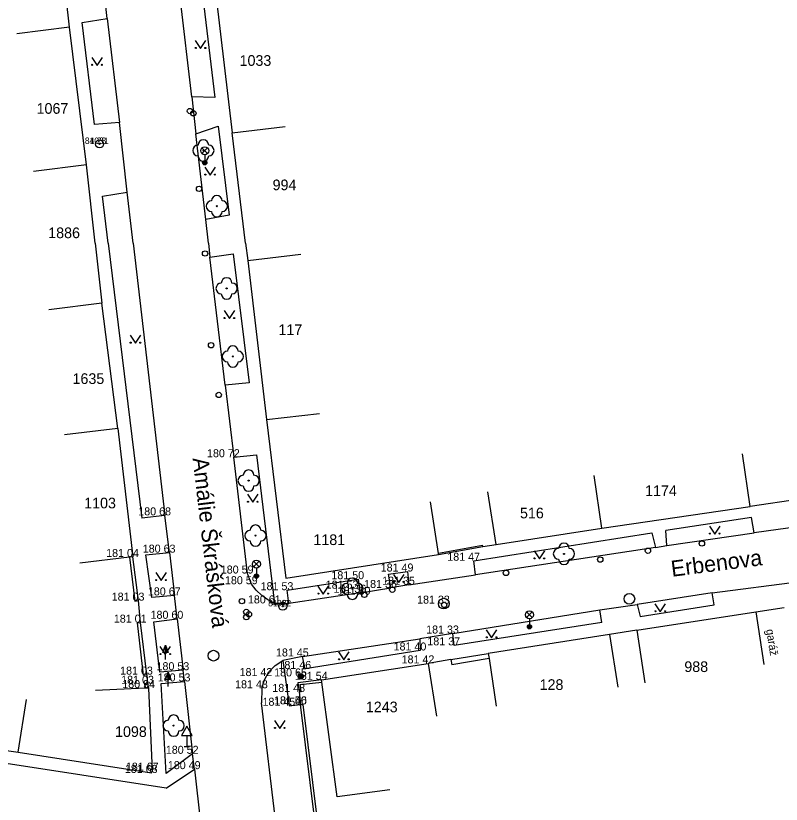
# Model space of a CAD drawing. Extents: x -539515 to -538098, y -1182060 to -1180157.
# Drawn here: x -539222.5 to -539150.8, y -1180552.6 to -1180478.7 of the extents above; entities that cross this region are included whole.
import ezdxf

# ---------------------------------------------------------------- set-up
doc = ezdxf.new("R2010")
doc.units = 0
for name, color, linetype in [('Vrstva 10', 7, 'Continuous'), ('Vrstva 11', 7, 'Continuous'), ('Vrstva 21', 7, 'Continuous'), ('Vrstva 22', 7, 'Continuous'), ('Vrstva 23', 7, 'Continuous'), ('Vrstva 25', 7, 'Continuous'), ('Vrstva 27', 7, 'Continuous'), ('Vrstva 28', 7, 'Continuous'), ('Vrstva 33', 7, 'Continuous'), ('Vrstva 34', 7, 'Continuous'), ('Vrstva 36', 7, 'Continuous'), ('Vrstva 4', 7, 'Continuous'), ('Vrstva 41', 7, 'Continuous'), ('Vrstva 47', 7, 'Continuous'), ('Vrstva 49', 7, 'Continuous'), ('Vrstva 5', 7, 'Continuous'), ('Vrstva 7', 7, 'Continuous'), ('Vrstva 8', 7, 'Continuous')]:
    doc.layers.add(name, color=color, linetype=linetype)

msp = doc.modelspace()

# ---------------------------------------------------------------- linework, layer by layer
at = {"layer": 'Vrstva 10'}
for p, q in [((-539213.94, -1180478.961), (-539214.22, -1180476.477)), ((-539206.01, -1180486.281), (-539207.19, -1180476.289)), ((-539213.94, -1180478.961), (-539212.78, -1180488.68)), ((-539206.01, -1180486.281), (-539205.63, -1180489.758)), ((-539212.06, -1180495.227), (-539212.78, -1180488.68)), ((-539204.71, -1180497.773), (-539205.63, -1180489.758)), ((-539211.503, -1180500), (-539212.06, -1180495.227)), ((-539204.466, -1180500), (-539204.71, -1180497.773)), ((-539211.503, -1180500), (-539208.53, -1180525.508)), ((-539204.466, -1180500), (-539204.32, -1180501.32)), ((-539202.89, -1180513.313), (-539204.32, -1180501.32)), ((-539202.89, -1180513.313), (-539202.09, -1180520.063)), ((-539200.8, -1180530.961), (-539202.09, -1180520.063)), ((-539208.11, -1180529), (-539208.53, -1180525.508)), ((-539161.5, -1180528.34), (-539153.34, -1180527.133)), ((-539148.98, -1180526.531), (-539153.34, -1180527.133)), ((-539162.59, -1180528.523), (-539179.44, -1180531.07)), ((-539162.59, -1180528.523), (-539161.5, -1180528.34)), ((-539208.11, -1180529), (-539207.63, -1180533.008)), ((-539200.41, -1180531.961), (-539200.8, -1180530.961)), ((-539185.68, -1180532.008), (-539179.44, -1180531.07)), ((-539157.271, -1180532.758), (-539147.96, -1180531.56)), ((-539199.973, -1180532.52), (-539200.41, -1180531.961)), ((-539190.24, -1180532.758), (-539187.37, -1180532.313)), ((-539185.68, -1180532.008), (-539187.37, -1180532.313)), ((-539207.38, -1180535.203), (-539207.63, -1180533.008)), ((-539199.462, -1180533.012), (-539199.973, -1180532.52)), ((-539198.887, -1180533.427), (-539199.462, -1180533.012)), ((-539190.24, -1180532.758), (-539196.94, -1180533.781)), ((-539157.271, -1180532.758), (-539164.3, -1180533.859)), ((-539198.26, -1180533.758), (-539198.887, -1180533.427)), ((-539198.26, -1180533.758), (-539196.94, -1180533.781)), ((-539181.56, -1180536.578), (-539167.79, -1180534.37)), ((-539167.79, -1180534.37), (-539164.3, -1180533.859)), ((-539207.38, -1180535.203), (-539206.82, -1180540.023)), ((-539181.56, -1180536.578), (-539184.65, -1180537.08)), ((-539195.63, -1180538.73), (-539184.65, -1180537.08)), ((-539195.63, -1180538.73), (-539197.5, -1180539.117)), ((-539198.785, -1180540.184), (-539198.204, -1180539.576)), ((-539198.204, -1180539.576), (-539197.5, -1180539.117)), ((-539206.71, -1180541.07), (-539206.82, -1180540.023)), ((-539199.211, -1180540.908), (-539198.785, -1180540.184)), ((-539206.71, -1180541.07), (-539205.95, -1180547.852)), ((-539199.46, -1180541.711), (-539199.211, -1180540.908)), ((-539199.46, -1180541.711), (-539199.49, -1180543.063)), ((-539196.14, -1180570.844), (-539199.49, -1180543.063)), ((-539205.76, -1180549.289), (-539205.95, -1180547.852)), ((-539205.76, -1180549.289), (-539204.26, -1180563.039))]:
    msp.add_line(p, q, dxfattribs=at)
at = {"layer": 'Vrstva 11'}
for p, q in [((-539205.09, -1180475.977), (-539203.86, -1180486.359)), ((-539216.28, -1180479.328), (-539213.94, -1180478.961)), ((-539215.14, -1180488.891), (-539216.28, -1180479.328)), ((-539203.86, -1180486.359), (-539206.01, -1180486.281)), ((-539212.78, -1180488.68), (-539215.14, -1180488.891)), ((-539205.63, -1180489.758), (-539203.54, -1180489.031)), ((-539203.54, -1180489.031), (-539202.5, -1180497.367)), ((-539214.39, -1180495.602), (-539212.06, -1180495.227)), ((-539213.851, -1180500), (-539214.39, -1180495.602)), ((-539202.5, -1180497.367), (-539204.71, -1180497.773)), ((-539213.851, -1180500), (-539210.69, -1180525.773)), ((-539204.32, -1180501.32), (-539202.13, -1180500.992)), ((-539202.13, -1180500.992), (-539200.64, -1180513.078)), ((-539200.64, -1180513.078), (-539202.89, -1180513.313)), ((-539202.09, -1180520.063), (-539199.96, -1180519.844)), ((-539199.96, -1180519.844), (-539198.26, -1180533.758)), ((-539208.53, -1180525.508), (-539210.69, -1180525.773)), ((-539153.58, -1180525.711), (-539161.62, -1180526.922)), ((-539153.34, -1180527.133), (-539153.58, -1180525.711)), ((-539179.58, -1180529.76), (-539162.92, -1180527.156)), ((-539162.92, -1180527.156), (-539162.59, -1180528.523)), ((-539161.5, -1180528.34), (-539161.62, -1180526.922)), ((-539210.33, -1180529.203), (-539208.11, -1180529)), ((-539209.76, -1180533.203), (-539210.33, -1180529.203)), ((-539179.44, -1180531.07), (-539179.58, -1180529.76)), ((-539187.6, -1180531.031), (-539185.82, -1180530.773)), ((-539185.82, -1180530.773), (-539185.68, -1180532.008)), ((-539197.07, -1180532.523), (-539190.44, -1180531.492)), ((-539190.44, -1180531.492), (-539190.24, -1180532.758)), ((-539187.37, -1180532.313), (-539187.6, -1180531.031)), ((-539207.63, -1180533.008), (-539209.76, -1180533.203)), ((-539196.94, -1180533.781), (-539197.07, -1180532.523)), ((-539157.07, -1180533.898), (-539157.271, -1180532.758)), ((-539167.61, -1180535.547), (-539167.79, -1180534.37)), ((-539164.3, -1180533.859), (-539164.02, -1180534.977)), ((-539164.02, -1180534.977), (-539157.07, -1180533.898)), ((-539209.57, -1180535.5), (-539207.38, -1180535.203)), ((-539209, -1180540.211), (-539209.57, -1180535.5)), ((-539167.61, -1180535.547), (-539181.45, -1180537.688)), ((-539181.45, -1180537.688), (-539181.56, -1180536.578)), ((-539184.65, -1180537.08), (-539184.61, -1180538.172)), ((-539184.61, -1180538.172), (-539195.4, -1180539.9)), ((-539195.4, -1180539.9), (-539195.63, -1180538.73)), ((-539197.5, -1180539.117), (-539196.89, -1180543.352)), ((-539206.82, -1180540.023), (-539209, -1180540.211)), ((-539208.87, -1180541.258), (-539206.71, -1180541.07)), ((-539208.41, -1180549.703), (-539208.87, -1180541.258)), ((-539196.89, -1180543.352), (-539195.82, -1180543.219)), ((-539208.43, -1180551.078), (-539232.677, -1180547.326)), ((-539205.95, -1180547.852), (-539208.41, -1180549.703)), ((-539208.43, -1180551.078), (-539205.76, -1180549.289))]:
    msp.add_line(p, q, dxfattribs=at)
at = {"layer": 'Vrstva 21'}
for centre, radius in [((-539214.66, -1180490.7), 0.375), ((-539214.66, -1180490.7), 0.05), ((-539197.49, -1180534.03), 0.375), ((-539197.49, -1180534.03), 0.05)]:
    msp.add_circle(centre, radius, dxfattribs=at)
at = {"layer": 'Vrstva 22'}
for centre in [(-539204.93, -1180491.32), (-539203.67, -1180496.531), (-539202.75, -1180504.242), (-539202.17, -1180510.617), (-539200.69, -1180522.25), (-539200.05, -1180527.406), (-539171.15, -1180529.117), (-539190.97, -1180532.383), (-539207.72, -1180545.211)]:
    msp.add_circle(centre, 0.05, dxfattribs=at)
for centre, start, end in [((-539205.43, -1180491.32), 90, 270), ((-539204.93, -1180490.82), 0, 180), ((-539204.43, -1180491.32), 270, 90), ((-539204.93, -1180491.82), 180, 0), ((-539204.17, -1180496.531), 90, 270), ((-539203.67, -1180496.031), 0, 180), ((-539203.17, -1180496.531), 270, 90), ((-539203.67, -1180497.031), 180, 0), ((-539202.75, -1180503.742), 0, 180), ((-539203.25, -1180504.242), 90, 270), ((-539202.25, -1180504.242), 270, 90), ((-539202.75, -1180504.742), 180, 0), ((-539202.67, -1180510.617), 90, 270), ((-539202.17, -1180510.117), 0, 180), ((-539201.67, -1180510.617), 270, 90), ((-539202.17, -1180511.117), 180, 0), ((-539200.69, -1180521.75), 0, 180), ((-539201.19, -1180522.25), 90, 270), ((-539200.19, -1180522.25), 270, 90), ((-539200.69, -1180522.75), 180, 0), ((-539200.05, -1180526.906), 0, 180), ((-539200.55, -1180527.406), 90, 270), ((-539199.55, -1180527.406), 270, 90), ((-539200.05, -1180527.906), 180, 0), ((-539171.65, -1180529.117), 90, 270), ((-539171.15, -1180528.617), 0, 180), ((-539170.65, -1180529.117), 270, 90), ((-539171.15, -1180529.617), 180, 0), ((-539190.97, -1180531.883), 0, 180), ((-539191.47, -1180532.383), 90, 270), ((-539190.47, -1180532.383), 270, 90), ((-539190.97, -1180532.883), 180, 0), ((-539208.22, -1180545.211), 90, 270), ((-539207.72, -1180544.711), 0, 180), ((-539207.22, -1180545.211), 270, 90), ((-539207.72, -1180545.711), 180, 0)]:
    msp.add_arc(centre, 0.5, start, end, dxfattribs=at)
at = {"layer": 'Vrstva 25'}
for p, q in [((-539208.732, -1180538.358), (-539208.48, -1180537.684)), ((-539208.48, -1180538.358), (-539208.732, -1180538.358)), ((-539208.48, -1180539.01), (-539208.48, -1180538.36)), ((-539208.492, -1180540.888), (-539208.24, -1180540.214)), ((-539208.24, -1180540.888), (-539208.492, -1180540.888)), ((-539208.24, -1180541.54), (-539208.24, -1180540.89))]:
    msp.add_line(p, q, dxfattribs=at)
for points in [[(-539208.23, -1180538.36), (-539208.48, -1180538.36), (-539208.48, -1180537.684), (-539208.48, -1180537.684)], [(-539208.287, -1180538.32), (-539208.44, -1180538.32), (-539208.44, -1180537.907)], [(-539208.345, -1180538.28), (-539208.4, -1180538.28), (-539208.4, -1180538.131)], [(-539207.99, -1180540.89), (-539208.24, -1180540.89), (-539208.24, -1180540.214), (-539208.24, -1180540.214)], [(-539208.047, -1180540.85), (-539208.2, -1180540.85), (-539208.2, -1180540.437)], [(-539208.105, -1180540.81), (-539208.16, -1180540.81), (-539208.16, -1180540.661)]]:
    msp.add_lwpolyline(points, close=True, dxfattribs=at)
for radius in [0.25, 0.2, 0.15, 0.1, 0.05]:
    msp.add_circle((-539195.8, -1180540.602), radius, dxfattribs=at)
at = {"layer": 'Vrstva 27'}
for centre in [(-539165.02, -1180533.328), (-539182.41, -1180533.781), (-539203.98, -1180538.656)]:
    msp.add_circle(centre, 0.5, dxfattribs=at)
at = {"layer": 'Vrstva 28'}
for centre in [(-539206.19, -1180487.617), (-539205.87, -1180487.828), (-539205.34, -1180494.906), (-539204.77, -1180500.969), (-539204.21, -1180509.563), (-539203.49, -1180514.219), (-539158.23, -1180528.148), (-539163.28, -1180528.82), (-539167.75, -1180529.648), (-539176.58, -1180530.898), (-539187.23, -1180532.477), (-539189.85, -1180532.953), (-539201.32, -1180533.55), (-539182.37, -1180533.898), (-539200.91, -1180534.56), (-539200.66, -1180534.78), (-539200.91, -1180535.05)]:
    msp.add_circle(centre, 0.25, dxfattribs=at)
at = {"layer": 'Vrstva 33'}
for p, q in [((-539205.065, -1180491.601), (-539204.535, -1180491.071)), ((-539205.065, -1180491.071), (-539204.535, -1180491.601)), ((-539204.8, -1180491.711), (-539204.8, -1180492.461)), ((-539200.225, -1180530.343), (-539199.695, -1180529.813)), ((-539200.225, -1180529.813), (-539199.695, -1180530.343)), ((-539199.96, -1180530.453), (-539199.96, -1180531.203)), ((-539174.645, -1180535.093), (-539174.115, -1180534.563)), ((-539174.645, -1180534.563), (-539174.115, -1180535.093)), ((-539174.38, -1180535.203), (-539174.38, -1180535.953))]:
    msp.add_line(p, q, dxfattribs=at)
for centre, radius in [((-539204.8, -1180491.336), 0.375), ((-539204.8, -1180492.461), 0.2), ((-539204.8, -1180492.461), 0.145), ((-539204.8, -1180492.461), 0.0876), ((-539199.96, -1180530.078), 0.375), ((-539199.96, -1180531.203), 0.2), ((-539199.96, -1180531.203), 0.145), ((-539199.96, -1180531.203), 0.0876), ((-539174.38, -1180534.828), 0.375), ((-539174.38, -1180535.953), 0.2), ((-539174.38, -1180535.953), 0.145), ((-539174.38, -1180535.953), 0.0876)]:
    msp.add_circle(centre, radius, dxfattribs=at)
at = {"layer": 'Vrstva 34'}
for p, q in [((-539206.47, -1180546.138), (-539206.47, -1180547.156)), ((-539206.72, -1180547.156), (-539206.22, -1180547.156))]:
    msp.add_line(p, q, dxfattribs=at)
msp.add_lwpolyline([(-539206.97, -1180546.138), (-539205.97, -1180546.138), (-539206.47, -1180545.272)], close=True, dxfattribs=at)
at = {"layer": 'Vrstva 36'}
for points in [[(-539205.697, -1180481.008), (-539205.197, -1180481.758), (-539204.697, -1180481.008)], [(-539215.396, -1180482.586), (-539214.896, -1180483.336), (-539214.396, -1180482.586)], [(-539204.797, -1180492.875), (-539204.297, -1180493.625), (-539203.797, -1180492.875)], [(-539202.998, -1180506.313), (-539202.498, -1180507.063), (-539201.998, -1180506.313)], [(-539211.796, -1180508.625), (-539211.296, -1180509.375), (-539210.796, -1180508.625)], [(-539200.798, -1180523.531), (-539200.298, -1180524.281), (-539199.798, -1180523.531)], [(-539157.53, -1180526.516), (-539157.03, -1180527.266), (-539156.53, -1180526.516)], [(-539173.951, -1180528.836), (-539173.451, -1180529.586), (-539172.951, -1180528.836)], [(-539209.396, -1180530.875), (-539208.896, -1180531.625), (-539208.396, -1180530.875)], [(-539187.113, -1180531.039), (-539186.613, -1180531.789), (-539186.113, -1180531.039)], [(-539194.199, -1180532.141), (-539193.699, -1180532.891), (-539193.199, -1180532.141)], [(-539162.628, -1180533.797), (-539162.128, -1180534.547), (-539161.628, -1180533.797)], [(-539178.429, -1180536.234), (-539177.929, -1180536.984), (-539177.429, -1180536.234)], [(-539208.996, -1180537.805), (-539208.496, -1180538.555), (-539207.996, -1180537.805)], [(-539192.27, -1180538.297), (-539191.77, -1180539.047), (-539191.27, -1180538.297)], [(-539198.271, -1180544.727), (-539197.771, -1180545.477), (-539197.271, -1180544.727)]]:
    msp.add_lwpolyline(points, dxfattribs=at)
for centre in [(-539205.647, -1180481.708), (-539204.748, -1180481.708), (-539215.346, -1180483.286), (-539214.447, -1180483.286), (-539204.747, -1180493.575), (-539203.848, -1180493.575), (-539202.948, -1180507.013), (-539202.049, -1180507.013), (-539211.746, -1180509.325), (-539210.847, -1180509.325), (-539200.748, -1180524.231), (-539199.849, -1180524.231), (-539157.48, -1180527.216), (-539156.581, -1180527.216), (-539173.901, -1180529.536), (-539173.002, -1180529.536), (-539209.346, -1180531.575), (-539208.447, -1180531.575), (-539187.063, -1180531.739), (-539186.164, -1180531.739), (-539194.149, -1180532.841), (-539193.25, -1180532.841), (-539162.578, -1180534.497), (-539161.679, -1180534.497), (-539178.379, -1180536.934), (-539177.48, -1180536.934), (-539208.946, -1180538.505), (-539208.047, -1180538.505), (-539192.22, -1180538.997), (-539191.321, -1180538.997), (-539198.221, -1180545.427), (-539197.322, -1180545.427)]:
    msp.add_circle(centre, 0.05, dxfattribs=at)
at = {"layer": 'Vrstva 5'}
for p, q in [((-539217.46, -1180479.75), (-539219.12, -1180465.758)), ((-539203.77, -1180476.742), (-539202.23, -1180489.648)), ((-539217.46, -1180479.75), (-539222.421, -1180480.375)), ((-539215.87, -1180492.656), (-539217.46, -1180479.75)), ((-539202.23, -1180489.648), (-539197.265, -1180489.063)), ((-539200.977, -1180500), (-539202.23, -1180489.648)), ((-539215.87, -1180492.656), (-539220.83, -1180493.281)), ((-539215.06, -1180500), (-539215.87, -1180492.656)), ((-539215.06, -1180500), (-539214.44, -1180505.609)), ((-539200.977, -1180500), (-539200.78, -1180501.617)), ((-539200.78, -1180501.617), (-539195.814, -1180501.031)), ((-539200.78, -1180501.617), (-539199.01, -1180516.539)), ((-539214.44, -1180505.609), (-539219.401, -1180506.234)), ((-539212.96, -1180517.367), (-539214.44, -1180505.609)), ((-539199.01, -1180516.539), (-539194.044, -1180515.953)), ((-539199.01, -1180516.539), (-539197.21, -1180531.383)), ((-539212.96, -1180517.367), (-539217.926, -1180517.953)), ((-539212.96, -1180517.367), (-539211.54, -1180529.406)), ((-539153.7, -1180524.672), (-539154.426, -1180519.727)), ((-539167.61, -1180526.711), (-539168.331, -1180521.766)), ((-539177.5, -1180528.25), (-539178.274, -1180523.313)), ((-539143.92, -1180523.242), (-539153.7, -1180524.672)), ((-539182.906, -1180529.078), (-539183.649, -1180524.234)), ((-539167.61, -1180526.711), (-539153.7, -1180524.672)), ((-539177.5, -1180528.25), (-539167.61, -1180526.711)), ((-539197.21, -1180531.383), (-539182.89, -1180529.18)), ((-539182.89, -1180529.18), (-539182.906, -1180529.078)), ((-539211.839, -1180529.441), (-539216.506, -1180529.992)), ((-539211.54, -1180529.406), (-539211.839, -1180529.441)), ((-539164.32, -1180536.258), (-539153.17, -1180534.547)), ((-539153.17, -1180534.547), (-539150.51, -1180534.141)), ((-539153.17, -1180534.547), (-539152.415, -1180539.492)), ((-539166.88, -1180536.672), (-539178.24, -1180538.461)), ((-539166.88, -1180536.672), (-539166.096, -1180541.609)), ((-539164.32, -1180536.258), (-539163.565, -1180541.203)), ((-539178.24, -1180538.461), (-539178.169, -1180538.931)), ((-539178.169, -1180538.931), (-539177.491, -1180543.398)), ((-539193.86, -1180540.922), (-539183.86, -1180539.383)), ((-539183.86, -1180539.383), (-539183.101, -1180544.328)), ((-539193.833, -1180541.126), (-539193.86, -1180540.922)), ((-539192.41, -1180551.898), (-539193.833, -1180541.126)), ((-539210.365, -1180541.704), (-539215.024, -1180541.922)), ((-539210.03, -1180541.688), (-539210.365, -1180541.704)), ((-539209.69, -1180549.43), (-539210.03, -1180541.688)), ((-539222.29, -1180547.711), (-539221.506, -1180542.773)), ((-539233.12, -1180546), (-539222.29, -1180547.711)), ((-539222.29, -1180547.711), (-539209.79, -1180549.641)), ((-539209.79, -1180549.641), (-539209.69, -1180549.43)), ((-539187.453, -1180551.243), (-539192.41, -1180551.898))]:
    msp.add_line(p, q, dxfattribs=at)
at = {"layer": 'Vrstva 7'}
for p, q in [((-539178.769, -1180528.336), (-539182.906, -1180529.078)), ((-539182.89, -1180529.18), (-539178.75, -1180528.438)), ((-539178.75, -1180528.438), (-539178.769, -1180528.336)), ((-539211.839, -1180529.441), (-539211.348, -1180533.539)), ((-539211.02, -1180533.5), (-539211.54, -1180529.406)), ((-539211.348, -1180533.539), (-539211.02, -1180533.5)), ((-539211.119, -1180535.586), (-539210.82, -1180535.563)), ((-539211.119, -1180535.586), (-539210.558, -1180540.469)), ((-539210.23, -1180540.43), (-539210.82, -1180535.563)), ((-539181.75, -1180539.023), (-539178.24, -1180538.461)), ((-539178.169, -1180538.931), (-539181.662, -1180539.523)), ((-539181.75, -1180539.023), (-539181.662, -1180539.523)), ((-539210.558, -1180540.469), (-539210.23, -1180540.43)), ((-539193.86, -1180540.922), (-539196.067, -1180541.188)), ((-539196.067, -1180541.188), (-539195.97, -1180542.047)), ((-539195.851, -1180541.359), (-539193.833, -1180541.126)), ((-539210.451, -1180541.359), (-539210.365, -1180541.704)), ((-539210.03, -1180541.688), (-539210.13, -1180541.29)), ((-539195.771, -1180542.023), (-539195.851, -1180541.359)), ((-539195.97, -1180542.047), (-539195.771, -1180542.023)), ((-539195.82, -1180543.219), (-539195.6, -1180543.219)), ((-539192.4, -1180571.242), (-539195.82, -1180543.219)), ((-539195.6, -1180543.219), (-539192.219, -1180571.082))]:
    msp.add_line(p, q, dxfattribs=at)
msp.add_lwpolyline([(-539210.13, -1180541.29), (-539210.16, -1180541.289), (-539210.451, -1180541.359)], dxfattribs=at)
at = {"layer": 'Vrstva 8'}
for p, q in [((-539178.75, -1180528.438), (-539177.5, -1180528.25)), ((-539210.82, -1180535.563), (-539211.02, -1180533.5)), ((-539164.32, -1180536.258), (-539166.88, -1180536.672)), ((-539181.75, -1180539.023), (-539183.86, -1180539.383)), ((-539210.23, -1180540.43), (-539210.16, -1180541.289)), ((-539195.97, -1180542.047), (-539195.82, -1180543.219))]:
    msp.add_line(p, q, dxfattribs=at)

# ---------------------------------------------------------------- texts
at = {"layer": 'Vrstva 22'}
for s, p in [('81.28', (-539216.035, -1180490.7)), ('81.47', (-539198.865, -1180534.03))]:
    msp.add_text(s, height=0.6, dxfattribs=at).set_placement(p)
at = {"layer": 'Vrstva 23'}
for s, p in [('4031', (-539215.593, -1180490.7)), ('4022', (-539198.494, -1180534.03))]:
    msp.add_text(s, height=0.6, dxfattribs=at).set_placement(p)
at = {"layer": 'Vrstva 4'}
for s, p in [('180 72 ', (-539204.59, -1180520.06)), ('180 68 ', (-539211.03, -1180525.51)), ('181 04 ', (-539214.04, -1180529.41)), ('180 63 ', (-539210.61, -1180529)), ('181 47 ', (-539182.08, -1180529.76)), ('181 49 ', (-539188.32, -1180530.77)), ('180 59 ', (-539203.3, -1180530.96)), ('181 50 ', (-539192.94, -1180531.49)), ('180 59 ', (-539202.91, -1180531.96)), ('181 53 ', (-539193.47, -1180532.38)), ('181 36 ', (-539189.87, -1180532.31)), ('181 35 ', (-539188.18, -1180532.01)), ('180 67 ', (-539210.13, -1180533.01)), ('181 53 ', (-539199.57, -1180532.52)), ('181 36 ', (-539192.74, -1180532.76)), ('181 30 ', (-539192.35, -1180532.95)), ('181 03 ', (-539213.52, -1180533.5)), ('180 61 ', (-539200.76, -1180533.76)), ('181 33 ', (-539184.91, -1180533.78)), ('180 60 ', (-539209.88, -1180535.2)), ('181 01 ', (-539213.32, -1180535.56)), ('181 33 ', (-539184.06, -1180536.58)), ('181 40 ', (-539187.11, -1180538.17)), ('181 37 ', (-539183.95, -1180537.69)), ('181 45 ', (-539198.13, -1180538.73)), ('181 42 ', (-539186.36, -1180539.38)), ('181 03 ', (-539212.73, -1180540.43)), ('180 53 ', (-539209.32, -1180540.02)), ('181 46 ', (-539197.9, -1180539.9)), ('180 53 ', (-539209.21, -1180541.07)), ('181 42 ', (-539201.54, -1180540.57)), ('180 65 ', (-539198.3, -1180540.6)), ('181 54 ', (-539196.36, -1180540.92)), ('181 03 ', (-539212.63, -1180541.29)), ('180 94 ', (-539212.53, -1180541.69)), ('181 43 ', (-539201.96, -1180541.71)), ('181 48 ', (-539198.47, -1180542.05)), ('181 45 ', (-539199.39, -1180543.35)), ('181 50 ', (-539198.32, -1180543.22)), ('181 46 ', (-539198.3, -1180543.22)), ('180 52 ', (-539208.45, -1180547.85)), ('180 49 ', (-539208.26, -1180549.29)), ('181 68 ', (-539212.29, -1180549.64)), ('181 67 ', (-539212.19, -1180549.43))]:
    msp.add_text(s, height=0.75, dxfattribs=at).set_placement(p)
at = {"layer": 'Vrstva 41'}
msp.add_text('garáž', height=0.75, rotation=279.02441, dxfattribs=at).set_placement((-539152.215, -1180536.227))
at = {"layer": 'Vrstva 47'}
for s, p in [('1033', (-539201.539, -1180483.383)), ('1067', (-539220.557, -1180487.875)), ('994', (-539198.445, -1180495.039)), ('1886', (-539219.465, -1180499.531)), ('117', (-539197.899, -1180508.609)), ('1635', (-539217.189, -1180513.195)), ('1174', (-539163.55, -1180523.695)), ('1103', (-539216.098, -1180524.852)), ('516', (-539175.27, -1180525.789)), ('1181', (-539194.623, -1180528.289)), ('988', (-539159.875, -1180540.188)), ('128', (-539173.432, -1180541.867)), ('1243', (-539189.71, -1180543.961)), ('1098', (-539213.206, -1180546.273))]:
    msp.add_text(s, height=1, dxfattribs=at).set_placement(p)
at = {"layer": 'Vrstva 49'}
for s, rotation, p in [('Amálie Škrášková', 276.64611, (-539205.944, -1180520.164)), ('Erbenova', 7.3, (-539161.029, -1180531.266))]:
    msp.add_text(s, height=1.5, rotation=rotation, dxfattribs=at).set_placement(p)

doc.saveas('drawing.dxf')
